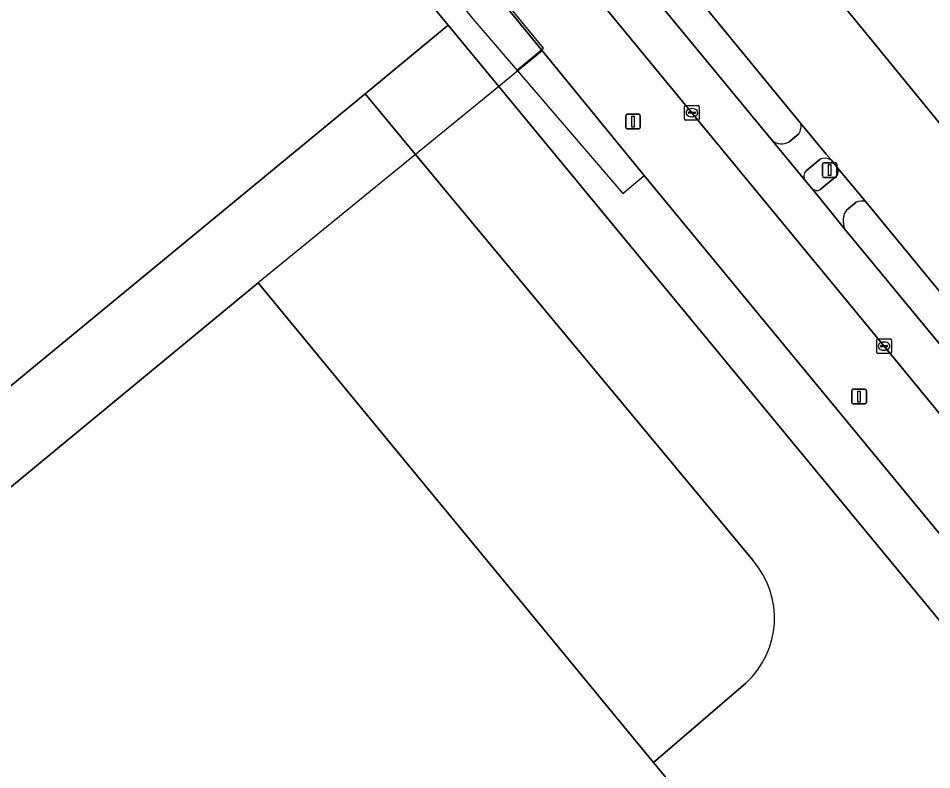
# Model space of a CAD drawing. Extents: x 156141 to 158132, y 385651 to 388333.
# Drawn here: x 157049.2 to 157111.5, y 387051.3 to 387102.5 of the extents above; entities that cross this region are included whole.
import ezdxf

# ---------------------------------------------------------------- set-up
doc = ezdxf.new("R2010")
doc.units = 0
for name, color, linetype in [('IMGEO_Berm_gesloten', 7, 'Continuous'), ('IMGEO_Berm_groen', 7, 'Continuous'), ('IMGEO_Erf', 7, 'Continuous'), ('IMGEO_Fietspad_gesloten', 7, 'Continuous'), ('IMGEO_Groenvoorziening', 7, 'Continuous'), ('IMGEO_Hek', 7, 'Continuous'), ('IMGEO_Kolk', 7, 'Continuous'), ('IMGEO_Lichtmast', 7, 'Continuous'), ('IMGEO_Pand', 7, 'Continuous'), ('IMGEO_Rijbaan_lokaal_gesloten', 7, 'Continuous'), ('IMGEO_Rijbaan_lokaal_open', 7, 'Continuous'), ('IMGEO_Voetpad_gesloten', 7, 'Continuous')]:
    doc.layers.add(name, color=color, linetype=linetype)

msp = doc.modelspace()

# ---------------------------------------------------------------- linework, layer by layer
at = {"layer": 'IMGEO_Berm_gesloten'}
for points in [[(157102.51, 387095.375), (157095.454, 387104.008)], [(157093.327, 387102.987), (157100.595, 387094.175)], [(157101.716, 387094.084), (157102.391, 387094.646)], [(157103.849, 387092.912), (157102.897, 387092.124)], [(157105.035, 387092.328), (157104.599, 387092.863)], [(157102.839, 387091.472), (157103.311, 387090.885)], [(157103.85, 387090.837), (157104.97, 387091.749)], [(157106.312, 387089.979), (157105.638, 387089.44)], [(157114.164, 387081.256), (157106.958, 387090.013)], [(157105.518, 387088.158), (157112.066, 387080.211)]]:
    msp.add_lwpolyline(points, dxfattribs=at)
for centre, radius, start, end in [((157101.77, 387095.122), 0.782, 322.54327, 18.91465), ((157101.229, 387095.03), 1.064, 233.46883, 297.24927), ((157104.176, 387092.153), 0.826, 59.21421, 113.30977), ((157103.208, 387091.768), 0.473, 131.1227, 218.71033), ((157104.562, 387092.088), 0.531, 320.2913, 26.898), ((157103.618, 387091.284), 0.504, 232.41905, 297.40299), ((157106.689, 387088.976), 1.071, 75.44279, 110.58278), ((157106.853, 387088.68), 1.433, 147.95536, 201.3496)]:
    msp.add_arc(centre, radius, start, end, dxfattribs=at)
at = {"layer": 'IMGEO_Berm_groen'}
for points in [[(157071.23, 387144.111), (157076.164, 387138.508), (157083.422, 387129.976), (157101.791, 387107.807), (157106.198, 387102.464), (157123.421, 387081.401)], [(157057.764, 387136.601), (157056.488, 387135.39), (157065.427, 387124.277), (157072.384, 387115.628), (157084.853, 387100.371), (157091.865, 387091.792), (157124.727, 387051.938), (157124.865, 387052.05), (157127.143, 387049.253), (157127.008, 387049.143), (157129.178, 387046.529), (157129.348, 387046.654), (157137.214, 387037.654), (157168.24, 387000), (157241.165, 386912.065), (157242.501, 386913.018), (157170.76, 387000), (157164.67, 387007.384)], [(157148.691, 387031.016), (157148.541, 387031.183), (157148.425, 387031.279), (157140.75, 387040.623), (157133.334, 387049.652), (157121.465, 387064.047), (157108.208, 387080.174), (157095.114, 387096.083), (157086.194, 387106.902), (157080.024, 387114.424), (157074.475, 387121.125), (157073.27, 387122.584)]]:
    msp.add_lwpolyline(points, dxfattribs=at)
at = {"layer": 'IMGEO_Erf'}
for points in [[(156812.198, 386966.594), (156822.213, 386974.908), (156848.13, 386996.224), (156874.15, 387017.659), (156896.783, 387036.297), (156892.303, 387041.901), (156921.298, 387066.084), (156921.519, 387066.268), (156984.627, 387118.632), (156988.707, 387113.846), (157030.869, 387062.796), (157072.837, 387097.374), (157078.507, 387102.046), (157050.664, 387135.786), (157053.949, 387138.526), (157054.316, 387138.824), (157047.156, 387147.091), (157045.589, 387148.768), (157045.548, 387148.73), (157039.884, 387154.835), (157004.351, 387193.14)], [(157284.192, 386849.459), (157288.716, 386853.161), (157259.099, 386889.064), (157240.867, 386911.803), (157241.165, 386912.065), (157168.24, 387000), (157137.214, 387037.654), (157129.348, 387046.654), (157129.178, 387046.529), (157127.008, 387049.143), (157127.143, 387049.253), (157124.865, 387052.05), (157124.727, 387051.938), (157091.865, 387091.792), (157084.853, 387100.371), (157072.384, 387115.628), (157065.427, 387124.277), (157056.488, 387135.39), (157053.949, 387138.526), (157050.664, 387135.786), (157078.507, 387102.046), (157081.951, 387097.872), (157229.849, 386918.644), (157160.826, 386861.484)]]:
    msp.add_lwpolyline(points, dxfattribs=at)
at = {"layer": 'IMGEO_Fietspad_gesloten'}
for points in [[(157157.414, 387025.136), (157156.383, 387026.355), (157147.405, 387037.276), (157143.058, 387042.561), (157115.708, 387075.817), (157112.066, 387080.211), (157105.518, 387088.158), (157103.436, 387090.729), (157103.311, 387090.885), (157102.839, 387091.472), (157100.595, 387094.175), (157093.327, 387102.987), (157076.849, 387123.021), (157076.031, 387123.995)], [(157073.27, 387122.584), (157074.475, 387121.125), (157080.024, 387114.424), (157086.194, 387106.902), (157095.114, 387096.083), (157108.208, 387080.174), (157121.465, 387064.047), (157133.334, 387049.652), (157140.75, 387040.623), (157148.425, 387031.279), (157148.541, 387031.183), (157148.691, 387031.016), (157154.778, 387023.638)]]:
    msp.add_lwpolyline(points, dxfattribs=at)
at = {"layer": 'IMGEO_Groenvoorziening'}
for points in [[(157076.276, 387093.238), (157072.837, 387097.374), (157030.869, 387062.796), (157034.27, 387058.678), (157065.553, 387084.482), (157092.502, 387051.796), (157098.789, 387057.203)], [(157099.261, 387065.597), (157076.276, 387093.238)]]:
    msp.add_lwpolyline(points, dxfattribs=at)
msp.add_arc((157094.732, 387061.641), 6.013, 312.43053, 41.13269, dxfattribs=at)
at = {"layer": 'IMGEO_Hek'}
for points in [[(157083.17, 387098.968), (157084.993, 387100.488), (157056.366, 387135.293)], [(157053.553, 387133.028), (157054.516, 387133.828), (157080.175, 387102.467), (157090.407, 387090.578), (157091.865, 387091.792), (157124.727, 387051.938)], [(157084.916, 387100.294), (157081.951, 387097.872), (157076.276, 387093.238), (157065.553, 387084.482)]]:
    msp.add_lwpolyline(points, dxfattribs=at)
at = {"layer": 'IMGEO_Kolk'}
for p, q in [((157094.616, 387095.656), (157094.616, 387096.508)), ((157094.691, 387096.582), (157095.543, 387096.582)), ((157095.617, 387096.508), (157095.617, 387095.656)), ((157094.875, 387096.076), (157094.875, 387096.088)), ((157095.313, 387096.039), (157094.915, 387096.039)), ((157094.918, 387096.125), (157095.316, 387096.125)), ((157095.127, 387095.802), (157095.102, 387095.802)), ((157095.104, 387096.362), (157095.129, 387096.362)), ((157095.359, 387096.088), (157095.359, 387096.076)), ((157095.543, 387095.582), (157094.691, 387095.582)), ((157107.71, 387079.747), (157107.71, 387080.599)), ((157107.785, 387080.673), (157108.637, 387080.673)), ((157108.012, 387080.216), (157108.41, 387080.216)), ((157108.198, 387080.453), (157108.223, 387080.453)), ((157108.711, 387080.599), (157108.711, 387079.747)), ((157108.637, 387079.673), (157107.785, 387079.673)), ((157107.969, 387080.167), (157107.969, 387080.179)), ((157108.407, 387080.13), (157108.009, 387080.13)), ((157108.221, 387079.893), (157108.196, 387079.893)), ((157108.453, 387080.179), (157108.453, 387080.167))]:
    msp.add_line(p, q, dxfattribs=at)
for points in [[(157094.616, 387095.656), (157094.616, 387096.508)], [(157094.691, 387096.582), (157095.543, 387096.582)], [(157095.617, 387096.508), (157095.617, 387095.656)], [(157095.543, 387095.582), (157094.691, 387095.582)], [(157107.71, 387079.747), (157107.71, 387080.599)], [(157107.785, 387080.673), (157108.637, 387080.673)], [(157108.711, 387080.599), (157108.711, 387079.747)], [(157108.637, 387079.673), (157107.785, 387079.673)]]:
    msp.add_lwpolyline(points, dxfattribs=at)
for centre, radius, start, end in [((157094.693, 387096.506), 0.0765, 91.55205, 178.44795), ((157094.693, 387096.506), 0.0765, 91.55205, 178.44795), ((157095.541, 387096.506), 0.0765, 1.55205, 88.44795), ((157095.541, 387096.506), 0.0765, 1.55205, 88.44795), ((157094.915, 387096.085), 0.0403, 85.87752, 175.75265), ((157094.912, 387096.075), 0.0366, 178.93798, 274.71019), ((157095.316, 387096.082), 0.043, 264.86636, 352.45326), ((157095.32, 387096.087), 0.0386, 1.73085, 96.63898), ((157094.693, 387095.658), 0.0765, 181.55205, 268.44795), ((157094.693, 387095.658), 0.0765, 181.55205, 268.44795), ((157095.541, 387095.658), 0.0765, 271.55205, 358.44795), ((157095.541, 387095.658), 0.0765, 271.55205, 358.44795), ((157107.787, 387080.597), 0.0765, 91.55205, 178.44795), ((157107.787, 387080.597), 0.0765, 91.55205, 178.44795), ((157108.009, 387080.176), 0.0403, 85.87752, 175.75265), ((157108.414, 387080.178), 0.0386, 1.73085, 96.63898), ((157108.635, 387080.597), 0.0765, 1.55205, 88.44795), ((157108.635, 387080.597), 0.0765, 1.55205, 88.44795), ((157107.787, 387079.749), 0.0765, 181.55205, 268.44795), ((157107.787, 387079.749), 0.0765, 181.55205, 268.44795), ((157108.006, 387080.166), 0.0366, 178.93798, 274.71019), ((157108.41, 387080.173), 0.043, 264.86636, 352.45326), ((157108.635, 387079.749), 0.0765, 271.55205, 358.44795), ((157108.635, 387079.749), 0.0765, 271.55205, 358.44795)]:
    msp.add_arc(centre, radius, start, end, dxfattribs=at)
for centre, major_axis, ratio, start_param, end_param in [((157095.103, 387096.082), (-0.387, 0.002), 0.722429, 4.712389, 7.853982), ((157095.128, 387096.082), (-0.39, 0.002), 0.717154, 1.570796, 4.712389), ((157108.197, 387080.173), (-0.387, 0.002), 0.722429, 4.712389, 7.853982), ((157108.222, 387080.173), (-0.39, 0.002), 0.717154, 1.570796, 4.712389)]:
    msp.add_ellipse(centre, major_axis=major_axis, ratio=ratio, start_param=start_param, end_param=end_param, dxfattribs=at)
at = {"layer": 'IMGEO_Lichtmast'}
for p, q in [((157090.603, 387095.076), (157090.603, 387095.876)), ((157090.603, 387095.876), (157090.603, 387095.076)), ((157090.703, 387095.976), (157091.493, 387095.976)), ((157091.493, 387095.976), (157090.703, 387095.976)), ((157091.593, 387095.876), (157091.593, 387095.076)), ((157091.593, 387095.076), (157091.593, 387095.876)), ((157091.493, 387094.976), (157090.703, 387094.976)), ((157090.703, 387094.976), (157091.493, 387094.976)), ((157104.106, 387092.668), (157104.896, 387092.668)), ((157104.896, 387092.668), (157104.106, 387092.668)), ((157104.006, 387091.768), (157104.006, 387092.568)), ((157104.006, 387092.568), (157104.006, 387091.768)), ((157104.996, 387092.568), (157104.996, 387091.768)), ((157104.996, 387091.768), (157104.996, 387092.568)), ((157104.896, 387091.668), (157104.106, 387091.668)), ((157104.106, 387091.668), (157104.896, 387091.668)), ((157106.012, 387076.34), (157106.012, 387077.14)), ((157106.012, 387077.14), (157106.012, 387076.34)), ((157106.112, 387077.24), (157106.902, 387077.24)), ((157106.902, 387077.24), (157106.112, 387077.24)), ((157107.002, 387077.14), (157107.002, 387076.34)), ((157107.002, 387076.34), (157107.002, 387077.14)), ((157106.902, 387076.24), (157106.112, 387076.24)), ((157106.112, 387076.24), (157106.902, 387076.24))]:
    msp.add_line(p, q, dxfattribs=at)
for points in [[(157091.023, 387095.851), (157091.173, 387095.851), (157091.173, 387095.101), (157091.023, 387095.101), (157091.023, 387095.851)], [(157104.426, 387092.543), (157104.576, 387092.543), (157104.576, 387091.793), (157104.426, 387091.793), (157104.426, 387092.543)], [(157106.432, 387077.115), (157106.582, 387077.115), (157106.582, 387076.365), (157106.432, 387076.365), (157106.432, 387077.115)]]:
    msp.add_lwpolyline(points, dxfattribs=at)
for centre, start, end in [((157090.703, 387095.876), 90, 180), ((157090.703, 387095.876), 90, 180), ((157091.493, 387095.876), 0, 90), ((157091.493, 387095.876), 360, 90), ((157090.703, 387095.076), 180, 270), ((157090.703, 387095.076), 180, 270), ((157091.493, 387095.076), 270, 0), ((157091.493, 387095.076), 270, 0), ((157104.106, 387092.568), 90, 180), ((157104.106, 387092.568), 90, 180), ((157104.896, 387092.568), 0, 90), ((157104.896, 387092.568), 360, 90), ((157104.106, 387091.768), 180, 270), ((157104.106, 387091.768), 180, 270), ((157104.896, 387091.768), 270, 0), ((157104.896, 387091.768), 270, 0), ((157106.112, 387077.14), 90, 180), ((157106.112, 387077.14), 90, 180), ((157106.902, 387077.14), 0, 90), ((157106.902, 387077.14), 360, 90), ((157106.112, 387076.34), 180, 270), ((157106.112, 387076.34), 180, 270), ((157106.902, 387076.34), 270, 0), ((157106.902, 387076.34), 270, 0)]:
    msp.add_arc(centre, 0.1, start, end, dxfattribs=at)
at = {"layer": 'IMGEO_Pand'}
msp.add_lwpolyline([(157110.848, 387029.544), (157092.502, 387051.796), (157065.553, 387084.482), (157034.27, 387058.678), (157030.869, 387062.796), (156988.707, 387113.846)], dxfattribs=at)
at = {"layer": 'IMGEO_Rijbaan_lokaal_gesloten'}
for points in [[(157219.963, 386964.438), (157203.248, 386984.78), (157199.687, 386989.114), (157190.741, 387000), (157150.473, 387048.788), (157146.3, 387053.843), (157136.596, 387065.483), (157135.437, 387066.895), (157131.155, 387072.113), (157129.363, 387074.25), (157123.421, 387081.401), (157106.198, 387102.464), (157101.791, 387107.807), (157083.422, 387129.976), (157076.164, 387138.508), (157071.23, 387144.111)], [(157065.75, 387139.413), (157067.235, 387137.684), (157073.21, 387130.7), (157078.233, 387124.756), (157089.15, 387111.653), (157095.355, 387104.128), (157095.454, 387104.008), (157102.51, 387095.375), (157103.276, 387094.438), (157104.273, 387093.263), (157104.599, 387092.863), (157105.035, 387092.328), (157105.465, 387091.799), (157106.419, 387090.668), (157106.958, 387090.013), (157114.164, 387081.256), (157114.695, 387080.61), (157116.632, 387078.261), (157117.104, 387077.688), (157144.847, 387044.064)]]:
    msp.add_lwpolyline(points, dxfattribs=at)
at = {"layer": 'IMGEO_Rijbaan_lokaal_open'}
for points in [[(157160.826, 386861.484), (157229.849, 386918.644), (157081.951, 387097.872), (157078.507, 387102.046), (157072.837, 387097.374), (157076.276, 387093.238), (157099.261, 387065.597)], [(157098.789, 387057.203), (157092.502, 387051.796), (157110.848, 387029.544), (157121.578, 387038.538), (157143.676, 387011.986), (157169.443, 386980.524), (157214.967, 386925.479)]]:
    msp.add_lwpolyline(points, dxfattribs=at)
msp.add_arc((157094.732, 387061.641), 6.013, 312.43053, 41.13269, dxfattribs=at)
at = {"layer": 'IMGEO_Voetpad_gesloten'}
for points in [[(157103.276, 387094.438), (157102.51, 387095.375)], [(157102.391, 387094.646), (157101.716, 387094.084)], [(157100.595, 387094.175), (157102.839, 387091.472)], [(157104.599, 387092.863), (157104.273, 387093.263), (157103.276, 387094.438)], [(157102.897, 387092.124), (157103.849, 387092.912)], [(157106.958, 387090.013), (157106.419, 387090.668), (157105.465, 387091.799), (157105.035, 387092.328)], [(157104.97, 387091.749), (157103.85, 387090.837)], [(157103.311, 387090.885), (157103.436, 387090.729), (157105.518, 387088.158)], [(157105.638, 387089.44), (157106.312, 387089.979)]]:
    msp.add_lwpolyline(points, dxfattribs=at)
for centre, radius, start, end in [((157101.77, 387095.122), 0.782, 322.54327, 18.91465), ((157101.229, 387095.03), 1.064, 233.46883, 297.24927), ((157104.176, 387092.153), 0.826, 59.21421, 113.30977), ((157103.208, 387091.768), 0.473, 131.1227, 218.71033), ((157104.562, 387092.088), 0.531, 320.2913, 26.898), ((157103.618, 387091.284), 0.504, 232.41905, 297.40299), ((157106.689, 387088.976), 1.071, 75.44279, 110.58278), ((157106.853, 387088.68), 1.433, 147.95536, 201.3496)]:
    msp.add_arc(centre, radius, start, end, dxfattribs=at)

doc.saveas('drawing.dxf')
